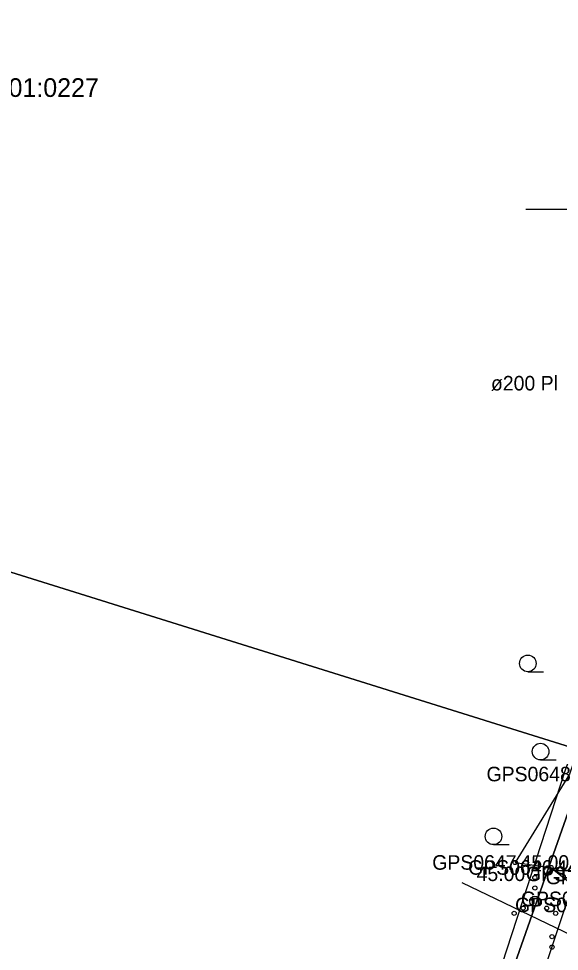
# Model space of a CAD drawing. Extents: x 551623 to 559850, y 6561220 to 6567135.
# Drawn here: x 557073.58 to 557099.62, y 6565564.24 to 6565609.19 of the extents above; entities that cross this region are included whole.
import ezdxf

# ---------------------------------------------------------------- set-up
doc = ezdxf.new("R2010")
doc.units = 0
for name, color, linetype in [('HALJASTUS', 7, 'Continuous'), ('KORGUS-EH2000', 7, 'Continuous'), ('KTRASS', 7, 'Continuous'), ('MOOTKORG-EH2000', 7, 'Continuous'), ('MOOTMPUNKT', 7, 'Continuous'), ('MOOTNR', 7, 'Continuous'), ('MOOTPIIR', 7, 'Continuous'), ('PIIR', 7, 'Continuous'), ('TRUUP', 7, 'Continuous'), ('VORK', 7, 'Continuous'), ('VTRASS', 7, 'Continuous')]:
    doc.layers.add(name, color=color, linetype=linetype)

msp = doc.modelspace()

# ---------------------------------------------------------------- linework, layer by layer
at = {"layer": 'HALJASTUS'}
for p, q in [((557098.101, 6565577.718), (557098.851, 6565577.718)), ((557098.715, 6565573.468), (557099.465, 6565573.468)), ((557096.45, 6565569.383), (557097.2, 6565569.383))]:
    msp.add_line(p, q, dxfattribs=at)
msp.add_lwpolyline([(557103.573, 6565585.848), (557104.252, 6565584.831), (557100.102, 6565572.786), (557097.489, 6565568.526), (557099.217, 6565568.285), (557101.479, 6565566.48)], dxfattribs=at)
for centre, radius in [((557098.101, 6565578.118), 0.4), ((557098.715, 6565573.868), 0.4), ((557096.45, 6565569.783), 0.4), ((557098.443, 6565567.798), 0.1), ((557098.443, 6565567.298), 0.1), ((557098.443, 6565566.648), 0.25), ((557097.878, 6565566.323), 0.1), ((557099.008, 6565566.323), 0.1), ((557097.443, 6565566.073), 0.1), ((557099.443, 6565566.073), 0.1), ((557099.269, 6565564.947), 0.1), ((557099.269, 6565564.447), 0.1)]:
    msp.add_circle(centre, radius, dxfattribs=at)
at = {"layer": 'KORGUS-EH2000'}
msp.add_circle((557097.489, 6565568.526), 0.1, dxfattribs=at)
at = {"layer": 'KTRASS'}
msp.add_lwpolyline([(557026.803, 6565375.144), (557032.863, 6565383.722), (557042.439, 6565408.103), (557054.708, 6565437.366), (557065.159, 6565467.183), (557074.882, 6565496.793), (557085.218, 6565523.93), (557095.541, 6565553.264), (557105.806, 6565584.058), (557113.235, 6565607.969), (557122.948, 6565634.671), (557136.565, 6565667.041), (557148.593, 6565662.181)], dxfattribs=at)
at = {"layer": 'MOOTMPUNKT'}
for centre in [(557097.489, 6565568.526), (557099.217, 6565568.285)]:
    msp.add_circle(centre, 0.1, dxfattribs=at)
at = {"layer": 'MOOTPIIR'}
msp.add_lwpolyline([(557139.744, 6565680.935), (557134.119, 6565666.153), (557132.379, 6565660.644), (557125.645, 6565644.222), (557124.398, 6565640.179), (557120.444, 6565626.791), (557116.396, 6565618.485), (557110.204, 6565599.022), (557106.621, 6565589.829), (557104.252, 6565584.831), (557099.902, 6565572.968), (557091.714, 6565547.834), (557091.204, 6565546.398), (557089.975, 6565543.016), (557089.03, 6565541.834), (557085.345, 6565527.333)], dxfattribs=at)
at = {"layer": 'PIIR'}
for points in [[(557143.03, 6565692.36), (557157.5, 6565654.27), (557142.14, 6565653.78), (557122.77, 6565599.28), (557106.21, 6565552.32), (557093.58, 6565515.97), (557085.1, 6565492.2), (557086.02, 6565487.88), (557073.92, 6565497.32), (557076.42, 6565497.95), (557098, 6565559.71), (557096.67, 6565561.36), (557100.66, 6565572.69), (557102.77, 6565573.26), (557114.53, 6565606.57), (557127.78, 6565643.89), (557142.97, 6565686.18)], [(557036.55, 6565631.87), (557114.53, 6565606.57), (557102.77, 6565573.26), (557025.39, 6565597.47)], [(557025.39, 6565597.47), (557102.77, 6565573.26), (557100.66, 6565572.69), (557096.67, 6565561.36), (557098, 6565559.71), (557076.42, 6565497.95), (557073.92, 6565497.32), (557050.16, 6565517.1), (557050.04, 6565519.69), (557042.48, 6565527.46), (557038.28, 6565523.47), (557016.16, 6565569.02)]]:
    msp.add_lwpolyline(points, close=True, dxfattribs=at)
at = {"layer": 'VORK'}
msp.add_line((557098, 6565600), (557102, 6565600), dxfattribs=at)
at = {"layer": 'VTRASS'}
msp.add_line((557100.89, 6565564.686), (557094.941, 6565567.551), dxfattribs=at)

# ---------------------------------------------------------------- texts
at = {"layer": 'KORGUS-EH2000'}
msp.add_text(' 45.00', height=0.7, dxfattribs=at).set_placement((557095.375, 6565567.63))
at = {"layer": 'MOOTKORG-EH2000'}
for s, p in [(' 45.00', (557097.489, 6565568.176)), (' 44.77', (557099.217, 6565567.935))]:
    msp.add_text(s, height=0.7, dxfattribs=at).set_placement(p)
at = {"layer": 'MOOTNR'}
for s, p in [('GPS0648 ', (557096.112, 6565572.436)), ('GPS0647 ', (557093.499, 6565568.176)), ('GPS0646 ', (557095.228, 6565567.935)), ('GPS0643 ', (557098.011, 6565567.625)), ('GPS0642 ', (557098.96, 6565567.476)), ('GPS0645 ', (557097.489, 6565566.13)), ('GPS0644 ', (557097.768, 6565566.421))]:
    msp.add_text(s, height=0.7, dxfattribs=at).set_placement(p)
at = {"layer": 'PIIR'}
msp.add_text('33701:001:0227', height=0.9, dxfattribs=at).set_placement((557068.741, 6565605.414))
at = {"layer": 'TRUUP'}
msp.add_text('ø200 Pl', height=0.7, dxfattribs=at).set_placement((557096.326, 6565591.27))

doc.saveas('drawing.dxf')
